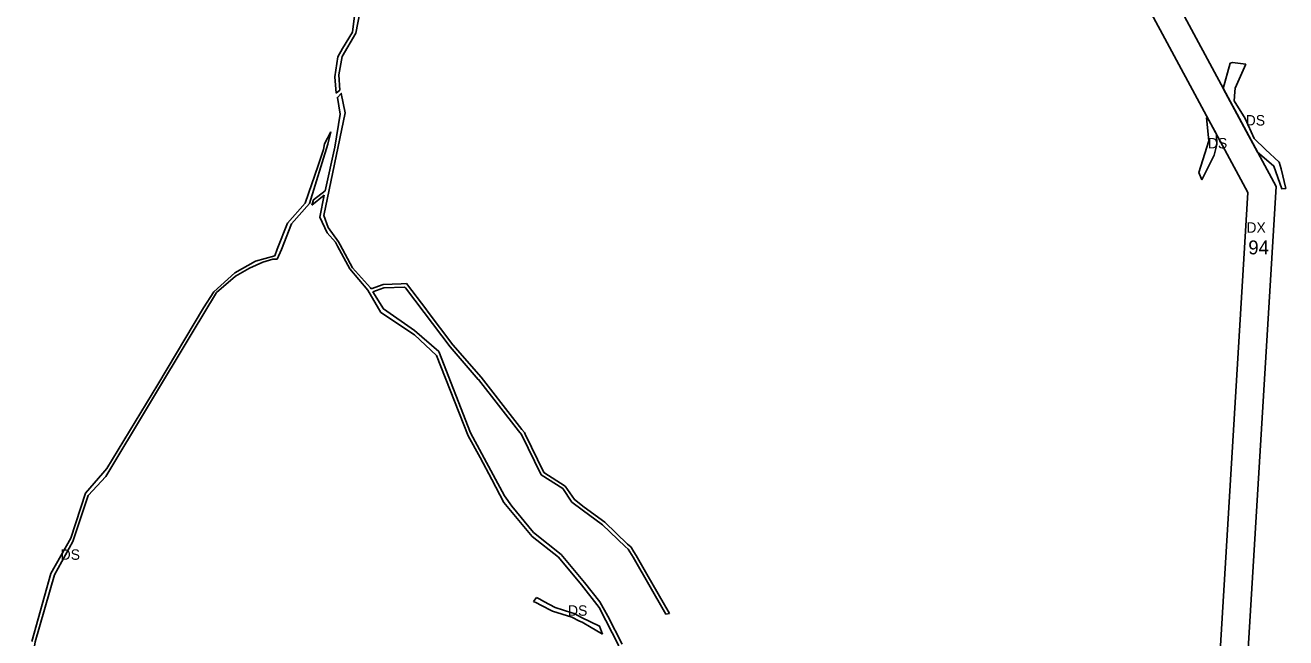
# Model space of a CAD drawing. Extents: x -477304 to -465641, y -1159113 to -1149285.
# Drawn here: x -469721 to -468631, y -1157703 to -1157174 of the extents above; entities that cross this region are included whole.
import ezdxf

# ---------------------------------------------------------------- set-up
doc = ezdxf.new("R2010")
doc.units = 0
for name, color, linetype in [('10', 7, 'Continuous'), ('35', 7, 'Continuous'), ('60', 7, 'Continuous')]:
    doc.layers.add(name, color=color, linetype=linetype)

msp = doc.modelspace()

# ---------------------------------------------------------------- linework, layer by layer
at = {"layer": '10'}
for points in [[(-468697.3, -1158264.4), (-468639.9, -1157313.2), (-469042.9, -1156565.5), (-469050.6, -1156569.7)], [(-469054.3, -1156595), (-468664.2, -1157318.5), (-468722.2, -1158277.9)]]:
    msp.add_lwpolyline(points, dxfattribs=at)
at = {"layer": '35'}
for p, q in [((-469435.1, -1157180.8), (-469431.7, -1157163)), ((-469446.5, -1157193.9), (-469450.5, -1157201.2)), ((-469450.5, -1157201.2), (-469453.2, -1157218.4)), ((-468679.5, -1157206.7), (-468685.5, -1157228.6)), ((-468677.5, -1157206), (-468679.5, -1157206.7)), ((-468665.9, -1157207.4), (-468677.5, -1157206)), ((-468675.3, -1157228.2), (-468665.9, -1157207.4)), ((-469453.2, -1157218.4), (-469451.9, -1157232.7)), ((-469448.8, -1157230), (-469449.8, -1157216.7)), ((-469451.9, -1157232.7), (-469448.8, -1157230)), ((-468685.5, -1157228.6), (-468655.8, -1157283.6)), ((-468666.7, -1157254.5), (-468676.2, -1157239.1)), ((-469462.7, -1157338.1), (-469444.2, -1157249.6)), ((-468699.5, -1157253.2), (-468699.9, -1157253.9)), ((-468691.5, -1157267.9), (-468699.5, -1157253.2)), ((-468658.9, -1157271.8), (-468666.7, -1157254.5)), ((-469456.7, -1157266.1), (-469462, -1157276.4)), ((-469459.3, -1157276.7), (-469456.7, -1157266.1)), ((-468691.1, -1157276.8), (-468691.5, -1157267.9)), ((-468649, -1157281.1), (-468658.9, -1157271.8)), ((-469475, -1157327.8), (-469459.3, -1157276.7)), ((-469463.1, -1157281.1), (-469467.7, -1157295)), ((-469462, -1157276.4), (-469463.1, -1157281.1)), ((-468655.8, -1157283.6), (-468652.3, -1157286.6)), ((-468631.5, -1157315), (-468635.5, -1157298)), ((-469473.1, -1157329.4), (-469462.3, -1157320.8)), ((-469462.3, -1157320.8), (-469466, -1157339.7)), ((-469451, -1157364.6), (-469440.1, -1157384.4)), ((-469504.9, -1157373.2), (-469521.8, -1157377.8)), ((-469515.4, -1157378.6), (-469506.8, -1157375.9)), ((-469506.8, -1157375.9), (-469503, -1157376)), ((-469440.1, -1157384.4), (-469424.7, -1157402.7)), ((-469576.4, -1157439.7), (-469555.4, -1157404.8)), ((-469557.8, -1157404.2), (-469566.6, -1157418)), ((-469411.5, -1157397.9), (-469421.9, -1157401.7)), ((-469395.8, -1157397.2), (-469411.5, -1157397.9)), ((-469410.6, -1157400.8), (-469392.9, -1157400.1)), ((-469391.3, -1157397), (-469395.8, -1157397.2)), ((-469392.9, -1157400.1), (-469392.2, -1157400.7)), ((-469392.2, -1157400.7), (-469376.1, -1157421.9)), ((-469566.6, -1157418), (-469606.1, -1157484.3)), ((-469376.1, -1157421.9), (-469353.6, -1157451.8)), ((-469363.3, -1157455.8), (-469384.2, -1157437.5)), ((-469651, -1157563.7), (-469576.4, -1157439.7)), ((-469335.9, -1157525.9), (-469363.3, -1157455.8)), ((-469353.6, -1157451.8), (-469329.2, -1157479.9)), ((-469606.1, -1157484.3), (-469650.1, -1157556.7)), ((-469291.5, -1157523), (-469297.7, -1157515.2)), ((-469294.5, -1157524.1), (-469291.9, -1157527.4)), ((-469289.3, -1157525.8), (-469291.5, -1157523)), ((-469306.7, -1157580.5), (-469335.9, -1157525.9)), ((-469291.9, -1157527.4), (-469274.9, -1157562.2)), ((-469288.7, -1157527.1), (-469289.3, -1157525.8)), ((-469650.1, -1157556.7), (-469653.5, -1157560.7)), ((-469653.5, -1157560.7), (-469668.5, -1157578.1)), ((-469274.9, -1157562.2), (-469256.3, -1157574.1)), ((-469668.5, -1157578.1), (-469681.3, -1157616.8)), ((-469256.3, -1157574.1), (-469248.4, -1157585.7)), ((-469300.3, -1157589.3), (-469306.7, -1157580.5)), ((-469248.4, -1157585.7), (-469239.4, -1157592.5)), ((-469239.4, -1157592.5), (-469221.8, -1157605.3)), ((-469221.8, -1157605.3), (-469202.4, -1157624.2)), ((-469681.3, -1157616.8), (-469698.7, -1157647.5)), ((-469202.4, -1157624.2), (-469199.8, -1157626.5)), ((-469199.8, -1157626.5), (-469195.4, -1157633.4)), ((-469194.8, -1157628.7), (-469196.9, -1157625.4)), ((-469195.4, -1157633.4), (-469167.1, -1157682.5)), ((-469192.8, -1157631.8), (-469194.8, -1157628.7)), ((-469183.5, -1157647.9), (-469192.8, -1157631.8)), ((-469698.7, -1157647.5), (-469715.1, -1157706.2)), ((-469163.9, -1157682), (-469183.5, -1157647.9)), ((-469279, -1157668.1), (-469281.5, -1157671.5)), ((-469246.4, -1157682.1), (-469248.4, -1157681.4)), ((-469239.9, -1157685.5), (-469246.4, -1157682.1)), ((-469204.9, -1157708.4), (-469217.4, -1157684.4)), ((-469167.1, -1157682.5), (-469163.9, -1157682)), ((-469241.7, -1157688.5), (-469239.5, -1157689.6)), ((-469239.5, -1157689.6), (-469231.7, -1157694.2)), ((-469231.7, -1157694.2), (-469228.2, -1157696.2)), ((-469228.2, -1157696.2), (-469221.8, -1157699.8))]:
    msp.add_line(p, q, dxfattribs=at)
for points in [[(-469435.9, -1157163.5), (-469438, -1157179.8), (-469446.5, -1157193.9)], [(-469449.8, -1157216.7), (-469446.9, -1157200.8), (-469435.1, -1157180.8)], [(-468676.2, -1157239.1), (-468675.6, -1157231.4), (-468675.3, -1157228.2)], [(-469444.2, -1157249.6), (-469447.7, -1157232.8), (-469451, -1157236.2), (-469448.6, -1157250.6)], [(-469448.6, -1157250.6), (-469453.1, -1157279.3), (-469461.5, -1157316.9)], [(-468699.9, -1157253.9), (-468697.9, -1157273.7), (-468706.5, -1157301.1), (-468704.1, -1157307.4)], [(-468704.1, -1157307.4), (-468693.4, -1157286.2), (-468691.1, -1157276.8)], [(-468635.5, -1157298), (-468637.3, -1157292.3), (-468649, -1157281.1)], [(-469467.7, -1157295), (-469478.9, -1157327.7), (-469494.2, -1157344.9), (-469502.9, -1157367.2), (-469504.9, -1157373.2)], [(-468652.3, -1157286.6), (-468641.7, -1157295.6), (-468635, -1157315.1), (-468631.5, -1157315)], [(-469461.5, -1157316.9), (-469471.6, -1157324.6), (-469473.1, -1157329.4)], [(-469503, -1157376), (-469499.4, -1157367.6), (-469490.7, -1157345.5), (-469475, -1157327.8)], [(-469466, -1157339.7), (-469459.9, -1157353.1), (-469452.7, -1157361.4), (-469451, -1157364.6)], [(-469437.9, -1157383.4), (-469448.7, -1157363.5), (-469450, -1157361.1), (-469458.8, -1157348.7), (-469462.7, -1157338.1)], [(-469521.8, -1157377.8), (-469539.6, -1157387.8), (-469557.8, -1157404.2)], [(-469555.4, -1157404.8), (-469539, -1157390.6), (-469527, -1157383.7), (-469515.4, -1157378.6)], [(-469421.9, -1157401.7), (-469422.5, -1157400.7), (-469437.9, -1157383.4)], [(-469424.7, -1157402.7), (-469413.3, -1157422), (-469384.4, -1157441.4), (-469365.3, -1157459.2)], [(-469420.3, -1157404.3), (-469410.9, -1157400.8), (-469410.6, -1157400.8)], [(-469384.2, -1157437.5), (-469411.2, -1157418.9), (-469420.3, -1157404.3)], [(-469373.4, -1157420.5), (-469373.7, -1157420), (-469391.3, -1157397)], [(-469326.8, -1157478), (-469351.3, -1157449.9), (-469373.4, -1157420.5)], [(-469365.3, -1157459.2), (-469338, -1157528.4), (-469327.5, -1157547.2), (-469317.5, -1157566.2)], [(-469329.2, -1157479.9), (-469329.1, -1157479.9), (-469294.5, -1157524.1)], [(-469297.7, -1157515.2), (-469326.8, -1157478), (-469326.8, -1157478)], [(-469196.9, -1157625.4), (-469197.5, -1157624.5), (-469200.3, -1157622), (-469219.9, -1157603), (-469237.6, -1157590.1), (-469246.2, -1157583.6), (-469254.2, -1157571.9), (-469272.6, -1157560.1), (-469288.7, -1157527.1)], [(-469679.7, -1157619.8), (-469666.3, -1157580.1), (-469651, -1157563.7)], [(-469317.5, -1157566.2), (-469307.1, -1157586.1), (-469282.8, -1157615.4)], [(-469237.4, -1157655.1), (-469257.6, -1157631.1), (-469281.4, -1157611.9), (-469300.3, -1157589.3)], [(-469720.7, -1157762.6), (-469712, -1157706.4), (-469695.3, -1157648.6), (-469679.7, -1157619.8)], [(-469282.8, -1157615.4), (-469260, -1157633.3), (-469239.9, -1157657.3)], [(-469217.4, -1157684.4), (-469224.1, -1157671.9), (-469237.4, -1157655.1)], [(-469239.9, -1157657.3), (-469224.9, -1157676.9), (-469207.9, -1157710)], [(-469281.5, -1157671.5), (-469278.8, -1157672.9), (-469275.1, -1157674.8)], [(-469272.5, -1157671.5), (-469276.1, -1157669.6), (-469279, -1157668.1)], [(-469275.1, -1157674.8), (-469265, -1157680.1), (-469248.5, -1157685.2), (-469241.7, -1157688.5)], [(-469248.4, -1157681.4), (-469262.9, -1157676.7), (-469272.5, -1157671.5)], [(-469221.8, -1157699.8), (-469224.6, -1157692.8), (-469239.9, -1157685.5)]]:
    msp.add_lwpolyline(points, dxfattribs=at)

# ---------------------------------------------------------------- texts
at = {"layer": '10'}
msp.add_text('DX', height=9, dxfattribs=at).set_placement((-468665.5, -1157353.1))
at = {"layer": '35'}
for p in [(-468666.1, -1157260.5), (-468698.8, -1157280.3), (-469690.1, -1157635.6), (-469251.7, -1157683.9)]:
    msp.add_text('DS', height=9, dxfattribs=at).set_placement(p)
at = {"layer": '60'}
msp.add_text('94', height=12, dxfattribs=at).set_placement((-468663.9, -1157371.8))

doc.saveas('drawing.dxf')
